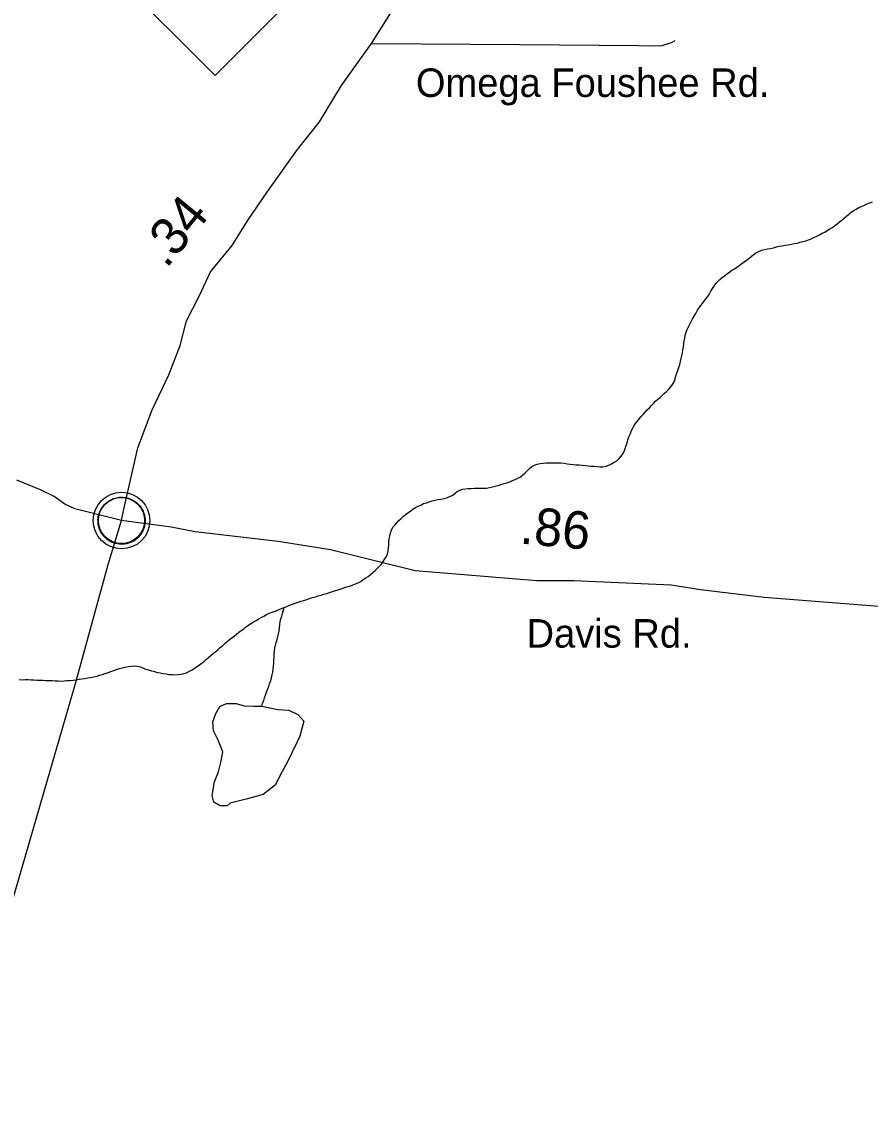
# Model space of a CAD drawing. Extents: x 1950930 to 2061844, y 904556 to 1017002.
# Drawn here: x 1993610 to 1996439, y 935305 to 938954 of the extents above; entities that cross this region are included whole.
import ezdxf

# ---------------------------------------------------------------- set-up
doc = ezdxf.new("R2010")
doc.units = 0
for name, color, linetype in [('Exist Civil Demographics Community CELL', 7, 'Continuous'), ('Exist Hydrographic Creek Single Shore', 7, 'Continuous'), ('Exist Hydrographic Misc Water Feature', 7, 'Continuous'), ('Exist Road Primary NC Attributed', 7, 'Continuous'), ('Exist Road Primary NC Mileage Hundredths English Label', 7, 'Continuous'), ('Exist Road Primary NC Shield CELL', 7, 'Continuous'), ('Exist Road Primary US Structure Standard Bridge CELL', 7, 'Continuous'), ('Exist Road Secondary Type 20 Attributed', 7, 'Continuous'), ('Exist Road Secondary Type 51 Attributed', 7, 'Continuous'), ('Exist Road Secondary Type 51 Label', 7, 'Continuous')]:
    doc.layers.add(name, color=color, linetype=linetype)

msp = doc.modelspace()

# ---------------------------------------------------------------- linework, layer by layer
at = {"layer": 'Exist Civil Demographics Community CELL'}
msp.add_lwpolyline([(1993864.6, 937303), (1993865.6, 937308.6), (1993867.3, 937315.2), (1993870.3, 937322.4), (1993873.2, 937328.1), (1993876.5, 937333.8), (1993880.3, 937339), (1993884.2, 937343.3), (1993888.8, 937347.9), (1993894.4, 937352.5), (1993899.8, 937356.2), (1993904.7, 937359), (1993909.7, 937361.5), (1993915.2, 937363.8), (1993920.8, 937365.6), (1993925.1, 937366.8), (1993930, 937367.5), (1993934.1, 937368.2), (1993940.5, 937368.5), (1993944.9, 937368.4), (1993950.6, 937368.1), (1993955.5, 937367.4), (1993960.4, 937366.4), (1993965.4, 937365), (1993970.6, 937363.1), (1993977.2, 937360.1), (1993983.5, 937356.6), (1993988.5, 937353.1), (1993993.7, 937349.1), (1993997, 937345.9), (1994001.1, 937341.6), (1994005, 937336.9), (1994008.1, 937332.3), (1994011.2, 937327.3), (1994013.7, 937322.1), (1994015.7, 937317.1), (1994017.3, 937312.1), (1994018.5, 937307.5), (1994019.6, 937301.4), (1994020.3, 937296.7), (1994020.5, 937290.7), (1994020.3, 937284.9), (1994019.8, 937279.3), (1994018.8, 937273.8), (1994017.2, 937267.6), (1994015.3, 937261.8), (1994013, 937256.7), (1994009.9, 937250.7), (1994006.6, 937245.4), (1994003.1, 937240.7), (1993998.9, 937235.9), (1993993.6, 937231), (1993988.6, 937226.9), (1993983.6, 937223.4), (1993979.3, 937220.9), (1993972.4, 937217.7), (1993965.3, 937215), (1993959.4, 937213.5), (1993952.8, 937212.2), (1993948.3, 937211.7), (1993943.8, 937211.5), (1993938.2, 937211.5), (1993934, 937211.9), (1993928.3, 937212.6), (1993922.4, 937213.9), (1993917.8, 937215.2), (1993912.7, 937217.1), (1993908.1, 937219.1), (1993904.1, 937221.3), (1993897.3, 937225.4), (1993891.8, 937229.7), (1993886.9, 937234.2), (1993882.4, 937239), (1993879.2, 937243), (1993876.2, 937247.2), (1993872.1, 937254.3), (1993870.4, 937257.8), (1993868.7, 937261.8), (1993866.1, 937270), (1993864.6, 937277.1), (1993863.9, 937282.2), (1993863.6, 937288.5), (1993863.5, 937293.2), (1993864, 937299.7)], close=True, dxfattribs=at)
for centre, radius in [((1993942.2, 937290.6), 94.3), ((1993941.9, 937290.9), 76.7)]:
    msp.add_circle(centre, radius, dxfattribs=at)
at = {"layer": 'Exist Hydrographic Creek Single Shore'}
for points in [[(1995918.3, 938072.9), (1995923.9, 938081), (1995930.6, 938088.1), (1995938, 938094.6), (1995945.4, 938100.8), (1995953.4, 938107.3), (1995961.2, 938113.8), (1995969.8, 938119.4), (1995977.6, 938125.2), (1995986.2, 938130.7), (1995994.2, 938136), (1996002.4, 938141.7), (1996011.2, 938148), (1996019.2, 938153.7), (1996027, 938159.4), (1996035.4, 938165.9), (1996043.2, 938172), (1996051, 938178.5), (1996059.2, 938184.1), (1996067.6, 938188.5), (1996077, 938192), (1996086.5, 938195), (1996096.7, 938197.1), (1996106.6, 938198.5), (1996116.4, 938200.6), (1996126.1, 938203.2), (1996135.9, 938205.3), (1996145.7, 938206.7), (1996156, 938208.8), (1996165.6, 938210.6), (1996175.7, 938211.9), (1996185.3, 938214.1), (1996195.4, 938216.2), (1996205.2, 938218.8), (1996214.4, 938221), (1996224.3, 938224), (1996233.3, 938227.1), (1996242.7, 938230.2), (1996251.5, 938234.1), (1996260.8, 938238.8), (1996270, 938243.4), (1996279, 938248.6), (1996287.8, 938252.9), (1996296.2, 938257.7), (1996304.9, 938263.3), (1996313.3, 938268.1), (1996321.7, 938274.6), (1996329.3, 938280.3), (1996337.3, 938286.4), (1996345, 938292.9), (1996352.8, 938299.5), (1996360.4, 938305.6), (1996368.2, 938312.1), (1996376, 938318.6), (1996384.2, 938324.3), (1996392.8, 938329.5), (1996401.2, 938334.3), (1996410, 938338.2), (1996419.7, 938342.8), (1996428.5, 938347.2), (1996437.9, 938350.2), (1996447.4, 938354)], [(1995296, 937457.2), (1995303.2, 937464.7), (1995311, 937470.8), (1995319.4, 937475.6), (1995328.4, 937478.6), (1995338.2, 937480.8), (1995347.9, 937482.6), (1995358.1, 937483.1), (1995367.8, 937482.8), (1995378.6, 937483.7), (1995388.3, 937483.4), (1995398.9, 937483), (1995408.6, 937482.7), (1995418.6, 937482), (1995428.7, 937480.1), (1995438.1, 937479.1), (1995448.1, 937477.9), (1995458.2, 937476.8), (1995468.2, 937476.1), (1995478.3, 937475), (1995488.3, 937474.6), (1995498.4, 937473.5), (1995508, 937472.5), (1995518.3, 937472.6), (1995528.3, 937471.5), (1995538.8, 937470.2), (1995548.8, 937470.3), (1995558.5, 937471.7), (1995567.5, 937474.9), (1995576.3, 937479.6), (1995585.3, 937485.1), (1995593.9, 937490.2), (1995601.5, 937497.6), (1995608.3, 937505.1), (1995613.8, 937513.2), (1995618.1, 937521.1), (1995621.8, 937531), (1995624.9, 937540.8), (1995628.2, 937550.4), (1995631.1, 937560.2), (1995634.3, 937569.4), (1995638.4, 937578.9), (1995642.1, 937588), (1995646.2, 937597.6), (1995650.9, 937605.8), (1995656.5, 937613.9), (1995663, 937621.9), (1995669, 937630.3), (1995675.8, 937637.4), (1995682.1, 937644.5), (1995688.9, 937652.7), (1995695.6, 937659.9), (1995702.8, 937666.9), (1995709.6, 937674.4), (1995716.2, 937681.5), (1995723.5, 937688.9), (1995731.3, 937695.5), (1995738.3, 937701.6), (1995746.3, 937708.6), (1995753.3, 937715.3), (1995760.9, 937722.6), (1995767.8, 937728.8), (1995774.6, 937736.3), (1995779.9, 937744.9), (1995784.8, 937753.8), (1995788.1, 937763.2), (1995791.4, 937772.8), (1995794.3, 937782.4), (1995797.4, 937791.3), (1995800.8, 937801.4), (1995803.7, 937811), (1995806.2, 937820.9), (1995808.6, 937830.6), (1995811.1, 937839.5), (1995813.1, 937849.4), (1995814.4, 937860.1), (1995816, 937870.1), (1995817.2, 937879.6), (1995818.5, 937889.6), (1995820.5, 937899.4), (1995822.2, 937909.4), (1995825.4, 937919), (1995829.1, 937927.7), (1995833.2, 937936.8), (1995837.1, 937945.5), (1995841.6, 937954.7), (1995847, 937963.6), (1995851.9, 937972.6), (1995857.2, 937981.5), (1995861.9, 937989.7), (1995867.7, 937998.6), (1995873.2, 938006.7), (1995879.8, 938014.7), (1995885.5, 938021.8), (1995891.1, 938029.9), (1995897.2, 938037.9), (1995903, 938046.8), (1995907.9, 938055.8), (1995913.2, 938064.8), (1995918.3, 938072.9)], [(1994484.8, 937000.6), (1994493.8, 937004.5), (1994502.7, 937008.4), (1994512.1, 937011.4), (1994521.7, 937015.2), (1994531.2, 937018.7), (1994540.6, 937021.7), (1994550.4, 937024.7), (1994559.9, 937027.7), (1994569.3, 937030.7), (1994578.7, 937034.2), (1994588.6, 937036.3), (1994598, 937039.4), (1994607.8, 937042.4), (1994617.3, 937045.4), (1994626.9, 937047.5), (1994635.9, 937050.7), (1994645.8, 937054), (1994655.2, 937057.1), (1994664.6, 937060), (1994674.1, 937063.1), (1994683.5, 937066.2), (1994693.4, 937069.5), (1994702.8, 937072.5), (1994712.6, 937075.5), (1994721.9, 937079.4), (1994731.1, 937083.3), (1994739.9, 937088), (1994748.1, 937093.7), (1994756.7, 937099.3), (1994764.7, 937104.5), (1994772.1, 937111.1), (1994780.5, 937117.5), (1994787.5, 937124.2), (1994794.6, 937131.2), (1994802.2, 937138.6), (1994809, 937145.7), (1994814.9, 937153.7), (1994820.7, 937163), (1994825.4, 937170.8), (1994829.1, 937180), (1994831.1, 937189.4), (1994832.8, 937199.3), (1994833.4, 937210.2), (1994833.6, 937219.9), (1994834.8, 937229.8), (1994836.9, 937239.2), (1994839.1, 937250.3), (1994842.2, 937259.1), (1994847.1, 937268.2), (1994853.5, 937275.3), (1994859.9, 937283.2), (1994867, 937290.7), (1994874.2, 937297.7), (1994881.8, 937304.2), (1994889.6, 937310.4), (1994897, 937317), (1994905.6, 937322.6), (1994913.8, 937328.2), (1994922.4, 937333.9), (1994931.2, 937338.6), (1994940.4, 937342.5), (1994949.7, 937347.1), (1994958.7, 937350.2), (1994968.1, 937353.3), (1994978, 937356.2), (1994987.2, 937358.5), (1994997.4, 937360.9), (1995007.3, 937362.3), (1995017.1, 937364.4), (1995027, 937367), (1995036.4, 937370.5), (1995045.2, 937374.8), (1995053.4, 937380.8), (1995061.6, 937387.3), (1995070.2, 937392.1), (1995079.3, 937395.2), (1995089.1, 937396.5), (1995098.7, 937397.5), (1995108.6, 937398.1), (1995118.8, 937398.6), (1995128.9, 937398.2), (1995139.1, 937398.3), (1995149.4, 937398.8), (1995159.2, 937399.3), (1995169.3, 937401), (1995179.1, 937403.2), (1995188.8, 937405.3), (1995198.4, 937407.5), (1995207.8, 937410.6), (1995217.9, 937414), (1995227.3, 937416.9), (1995236.7, 937420), (1995245.8, 937423.9), (1995255.4, 937427.7), (1995264.2, 937432.4), (1995273, 937437.1), (1995280.8, 937442.9), (1995288.4, 937450.2), (1995296, 937457.2)], [(1994264, 936860.8), (1994271.4, 936867.1), (1994279.1, 936873.5), (1994286.3, 936881), (1994294.1, 936887.1), (1994302.1, 936893.6), (1994309.9, 936899.4), (1994317.7, 936905.4), (1994325.5, 936912), (1994333.5, 936918.4), (1994341.3, 936924.2), (1994349.5, 936930.2), (1994357.1, 936936), (1994365.3, 936941.6), (1994373.5, 936947.3), (1994382.1, 936952.9), (1994391.1, 936958), (1994399.5, 936963.2), (1994407.9, 936967.7), (1994417.1, 936972.3), (1994426, 936977), (1994434.8, 936981.4), (1994444.4, 936985.2), (1994454.1, 936989), (1994463.1, 936992.2), (1994472.1, 936996.1), (1994484.8, 937000.6)], [(1993600.4, 936760.5), (1993610.1, 936760.1), (1993620.1, 936760.7), (1993630.2, 936760.8), (1993640.2, 936759.6), (1993650, 936759.3), (1993660.1, 936759), (1993670.1, 936758.3), (1993680.4, 936758), (1993690, 936757.8), (1993700.3, 936757.4), (1993710.3, 936757.5), (1993720.4, 936756.3), (1993730.2, 936756.1), (1993740.3, 936755.7), (1993750.3, 936756.8), (1993760.2, 936757.3), (1993770.4, 936757.7), (1993780.5, 936759), (1993790.3, 936759.9), (1993800.4, 936761.3), (1993809.8, 936762.7), (1993819.8, 936763.9), (1993829.5, 936765.8), (1993839.7, 936767.8), (1993849.4, 936770.1), (1993859.4, 936771.4), (1993868.8, 936774.8), (1993878.1, 936777.1), (1993887.7, 936780.9), (1993897.1, 936783.9), (1993906.8, 936787.7), (1993916.2, 936790.8), (1993925.4, 936793.8), (1993935.5, 936797.2), (1993944.7, 936799.4), (1993954.1, 936802.4), (1993964.2, 936803.7), (1993974.2, 936805), (1993984.5, 936806), (1993994.3, 936805.7), (1994004, 936803), (1994013.2, 936799.5), (1994022.2, 936795.3), (1994032.1, 936792.6), (1994041.7, 936789.9), (1994051.5, 936787.2), (1994060.8, 936784.5), (1994070.6, 936782.7), (1994080.7, 936780.8), (1994090.5, 936779.2), (1994100.3, 936777.4), (1994110.6, 936777.1), (1994120.2, 936776.8), (1994130.5, 936777.3), (1994140.5, 936778.2), (1994150.2, 936780.3), (1994159.2, 936783.4), (1994168.4, 936788.1), (1994177.9, 936792.7), (1994185.8, 936798.4), (1994194.1, 936804.1), (1994202.3, 936809.8), (1994210.5, 936815.8), (1994218.5, 936822.3), (1994225.8, 936828.9), (1994233.6, 936835), (1994241.2, 936841.5), (1994248.6, 936848.1), (1994256.4, 936854.3), (1994264, 936860.8)]]:
    msp.add_lwpolyline(points, dxfattribs=at)
at = {"layer": 'Exist Hydrographic Misc Water Feature'}
for points in [[(1994410, 936671.5), (1994412.6, 936680.4), (1994416.1, 936690.4), (1994419.2, 936699.2), (1994422.7, 936708.9), (1994426, 936718.5), (1994429, 936727.7), (1994432.9, 936737.4), (1994436, 936746.6), (1994439.5, 936756.2), (1994442.4, 936766), (1994444.4, 936775.8), (1994446.5, 936785.7), (1994448.1, 936795.5), (1994449.1, 936805), (1994449.5, 936815.2), (1994450.4, 936824.8), (1994450.6, 936835.7), (1994450.8, 936845.4), (1994452, 936855.4), (1994453.6, 936864.9), (1994455.7, 936874.7), (1994458.2, 936884.5), (1994461, 936893.8), (1994463.5, 936903.6), (1994466, 936913.3), (1994467.6, 936923.3), (1994468.4, 936932.9), (1994469.8, 936943.6), (1994471.5, 936953.5), (1994473.9, 936963.2), (1994476.2, 936972.3), (1994479.1, 936981.9), (1994484.8, 937000.6)], [(1994410, 936671.5), (1994463.9, 936661.2), (1994500, 936658.1), (1994529.9, 936643.9), (1994550.4, 936621.6), (1994536.7, 936572.2), (1994526.6, 936550.2), (1994495.1, 936486), (1994471.5, 936441.3), (1994455.5, 936409.6), (1994414.1, 936377), (1994362.4, 936362.5), (1994304.2, 936347.8), (1994294.3, 936340), (1994270.5, 936339.6), (1994250.4, 936351.5), (1994244.5, 936373.9), (1994252.1, 936419.4), (1994265.6, 936452.4), (1994273.4, 936484), (1994279.4, 936520), (1994264.4, 936558), (1994248.4, 936589.6), (1994246.3, 936620), (1994256, 936647.8), (1994269.5, 936670.4), (1994292.1, 936680.5), (1994324.1, 936680.9), (1994351.5, 936673), (1994381.9, 936671.3), (1994410, 936671.5)]]:
    msp.add_lwpolyline(points, dxfattribs=at)
at = {"layer": 'Exist Road Primary NC Attributed'}
for points in [[(1994776.3, 938881.9), (1994858.2, 939011.1), (1995026.9, 939250.6), (1995261.5, 939575.9), (1995446.1, 939837.4), (1995548.3, 939989.1), (1995835.2, 940408.3), (1995917.8, 940525.4), (1995949.7, 940574.2), (1996173.9, 940889.9), (1996258.2, 941017.7), (1996362.7, 941175.5), (1996410.9, 941256.8), (1996438, 941317), (1996475.7, 941391.5)], [(1993942.2, 937290.6), (1993947.8, 937318.9), (1993996.3, 937533), (1994044.5, 937659.5), (1994099.6, 937776.6), (1994137.8, 937874.6), (1994158.2, 937956.9), (1994202.2, 938040.8), (1994238.5, 938120.7), (1994310.5, 938208.5), (1994362.7, 938290.3), (1994427, 938384.3), (1994529.3, 938528), (1994602.1, 938620.2), (1994675.7, 938741.5), (1994776.3, 938881.9)], [(1992963.6, 933555.9), (1992975.7, 933686.9), (1992993.7, 933790.8), (1993039.2, 933937.2), (1993100.9, 934182.6), (1993183.2, 934481.8), (1993276, 934829.5), (1993352.1, 935095), (1993374.7, 935177.8), (1993445.4, 935466.9), (1993515.2, 935781), (1993557.7, 935950.8), (1993788, 936747.8), (1993897.1, 937144.5), (1993942.2, 937290.6)]]:
    msp.add_lwpolyline(points, dxfattribs=at)
at = {"layer": 'Exist Road Primary NC Shield CELL'}
msp.add_lwpolyline([(1993921, 939108.2), (1994254, 939441.2), (1994587, 939108.2), (1994254, 938775.2)], close=True, dxfattribs=at)
at = {"layer": 'Exist Road Secondary Type 20 Attributed'}
msp.add_lwpolyline([(1994776.3, 938881.9), (1995269, 938877.7), (1995668.8, 938875.4), (1995716.9, 938873.4), (1995744.8, 938875.2), (1995776.8, 938885.3), (1995788.3, 938891.3)], dxfattribs=at)
at = {"layer": 'Exist Road Secondary Type 51 Attributed'}
for points in [[(1993942.2, 937290.6), (1993786.1, 937330.1), (1993753, 937345.2), (1993716.9, 937370.7), (1993672.1, 937392.9), (1993592.3, 937425)], [(1996581.4, 936995), (1996085.5, 937034.1), (1995873, 937059.7), (1995775.5, 937075.3), (1995449.6, 937089.6), (1995327.6, 937089.7), (1994921.5, 937123.5), (1994638.7, 937192.7), (1994464.2, 937221.3), (1994188, 937252.6), (1994107.9, 937268.7), (1993942.2, 937290.6)]]:
    msp.add_lwpolyline(points, dxfattribs=at)

# ---------------------------------------------------------------- texts
at = {"layer": 'Exist Road Primary NC Mileage Hundredths English Label'}
msp.add_text('.34', height=125, rotation=50.6393, dxfattribs=at).set_placement((1994091.5, 938128.7))
at = {"layer": 'Exist Road Primary US Structure Standard Bridge CELL'}
msp.add_text('.86', height=125, rotation=354.7011, dxfattribs=at).set_placement((1995268.4, 937214.5))
at = {"layer": 'Exist Road Secondary Type 51 Label'}
for s, p in [('Omega Foushee Rd.', (1994923.8, 938703.4)), ('Davis Rd.', (1995292.9, 936867.1))]:
    msp.add_text(s, height=95, dxfattribs=at).set_placement(p)

doc.saveas('drawing.dxf')
